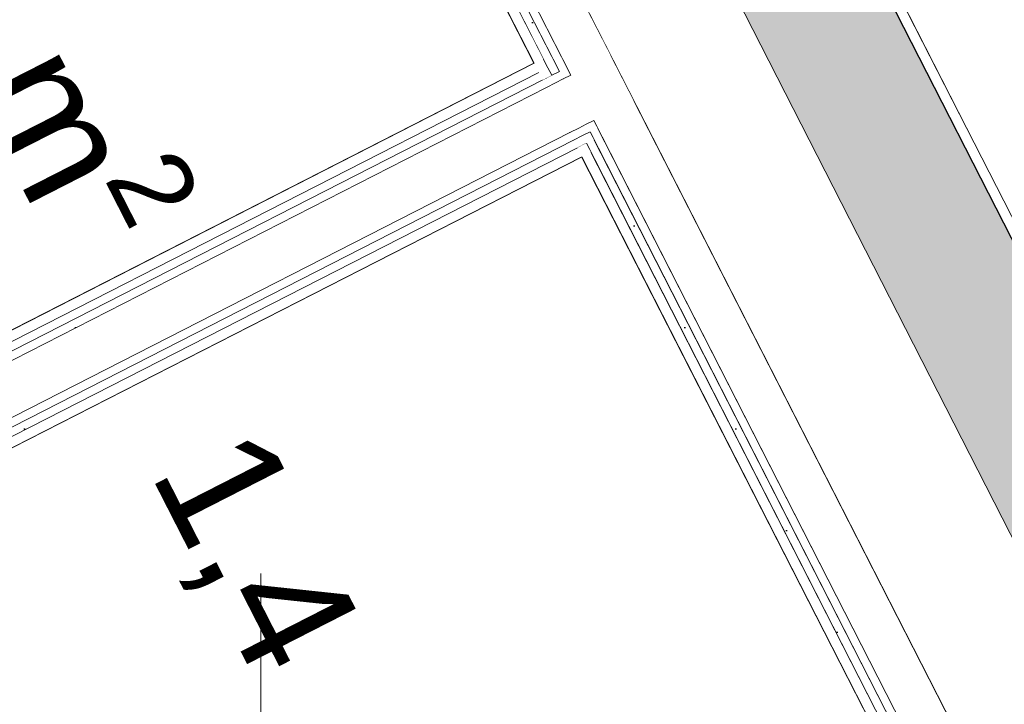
# Model space of a CAD drawing. Header units: metres. Extents: x 538891 to 1080079, y 6588829 to 13178720.
# Tile 723 of 1056: x 539907.74 to 539909.2, y 6589211.14 to 6589212.15. Entities that reach past the tile are written whole.
import ezdxf

# ---------------------------------------------------------------- set-up
doc = ezdxf.new("R2010")
doc.units = ezdxf.units.M
doc.header["$LTSCALE"] = 0.4
doc.header["$PDMODE"] = 1
doc.header["$PDSIZE"] = -2
doc.linetypes.add('openingline', pattern=[100, 62.5, -37.5])
doc.linetypes.add('Triple Dashed', pattern=[92.604163, 66.145831, -26.458332])
for name, color, linetype in [('AR', 7, 'Continuous'), ('DENDRO', 7, 'Continuous'), ('GEO', 7, 'Continuous')]:
    doc.layers.add(name, color=color, linetype=linetype)
doc.styles.add('Arial', font='arial.ttf')
pattern_1 = [(0, (0, 0), (0, 0.075), [1e-05, -0.07499])]

# ---------------------------------------------------------------- blocks, each defined once
blk = doc.blocks.new('HEIN')
at = {"color": 7, "linetype": 'Continuous', "lineweight": 9}
for p, q in [((-0.4551, 0.7611), (-0.4551, -0.7611)), ((0.4551, 0.7611), (0.4551, -0.7611))]:
    blk.add_line(p, q, dxfattribs=at)

msp = doc.modelspace()

# ---------------------------------------------------------------- linework, layer by layer
at = {"layer": 'AR', "color": 9, "linetype": 'Continuous', "lineweight": 9, "true_color": 0xc9c5ab, "flags": 128}
msp.add_lwpolyline([(539912.0564, 6589217.9736), (539909.313, 6589216.5734), (539909.4085, 6589216.3863), (539907.4178, 6589215.3703), (539912.6231, 6589205.1719), (539914.4267, 6589206.0924), (539914.6836, 6589205.5892), (539914.8706, 6589205.6847), (539914.932, 6589205.5644), (539917.6753, 6589206.9646)], dxfattribs=at)
at = {"layer": 'AR', "color": 7, "linetype": 'Continuous', "lineweight": 9, "flags": 128}
msp.add_lwpolyline([(539912.0564, 6589217.9736), (539909.313, 6589216.5734), (539909.4085, 6589216.3863), (539907.4178, 6589215.3703), (539912.6231, 6589205.1719), (539914.4267, 6589206.0924), (539914.6836, 6589205.5892), (539914.8706, 6589205.6847), (539914.932, 6589205.5644), (539917.6753, 6589206.9646)], dxfattribs=at)
at = {"layer": 'AR', "color": 254, "linetype": 'Continuous', "lineweight": 25, "true_color": 0xd1d1d1, "flags": 128}
for points in [[(539907.217, 6589211.4337), (539908.5027, 6589212.0899), (539908.064, 6589212.9494), (539906.7783, 6589212.2932)], [(539907.7261, 6589210.4361), (539909.0118, 6589211.0923), (539908.5731, 6589211.9518), (539907.2874, 6589211.2956)]]:
    msp.add_lwpolyline(points, close=True, dxfattribs=at)
at = {"layer": 'AR', "color": 7, "linetype": 'Continuous', "lineweight": 9, "flags": 128}
for points in [[(539907.217, 6589211.4337), (539908.5027, 6589212.0899), (539908.064, 6589212.9494), (539906.7783, 6589212.2932)], [(539907.7261, 6589210.4361), (539909.0118, 6589211.0923), (539908.5731, 6589211.9518), (539907.2874, 6589211.2956)]]:
    msp.add_lwpolyline(points, close=True, dxfattribs=at)
at = {"layer": 'DENDRO', "color": 30, "linetype": 'Continuous', "lineweight": 25, "true_color": 0xff7f00}
msp.add_open_spline([(539908.4058, 6589206.8726), (539908.3832, 6589206.8636), (539908.3606, 6589206.8547), (539907.9498, 6589206.7164), (539907.7723, 6589206.6752), (539907.6966, 6589206.6839), (539907.4656, 6589206.7708), (539907.1595, 6589206.9974), (539906.958, 6589207.5767), (539906.9147, 6589208.132), (539907.0574, 6589208.7889), (539907.1854, 6589209.363), (539907.2918, 6589210.1884), (539907.1418, 6589211.5914), (539906.6378, 6589213.1454), (539905.8218, 6589214.6753), (539905.0646, 6589215.5507), (539904.5703, 6589216.0967), (539904.2579, 6589216.7372), (539904.5264, 6589217.1815), (539905.0378, 6589217.5754), (539905.9098, 6589217.735), (539906.9281, 6589217.7177), (539908.1863, 6589217.2704), (539909.3947, 6589216.3772), (539910.1044, 6589214.7223), (539910.5528, 6589213.2227), (539911.0296, 6589211.7848), (539911.3241, 6589210.6487), (539911.5386, 6589209.4011), (539911.0332, 6589208.335), (539910.2317, 6589207.7328), (539909.4565, 6589207.3603), (539908.9862, 6589207.1356), (539908.613, 6589206.9582), (539908.4316, 6589206.8829), (539908.4187, 6589206.8777), (539908.4058, 6589206.8726)], degree=2, knots=[0, 0, 0, 0.001744, 0.001744, 0.032871, 0.063997, 0.095124, 0.126251, 0.157378, 0.188504, 0.219631, 0.250758, 0.281885, 0.313012, 0.344138, 0.375265, 0.406392, 0.437519, 0.468646, 0.499772, 0.530899, 0.562026, 0.593153, 0.624279, 0.655406, 0.686533, 0.71766, 0.748787, 0.779913, 0.81104, 0.842167, 0.873294, 0.90442, 0.935547, 0.966674, 0.997801, 0.997801, 1, 1, 1], dxfattribs=at)
msp.add_open_spline([(539906.518, 6589202.9189), (539905.3568, 6589202.4966), (539902.9154, 6589202.9171), (539901.0093, 6589204.4902), (539900.1493, 6589206.7942), (539900.5657, 6589209.2118), (539902.1471, 6589211.0953), (539904.4696, 6589211.9399), (539906.911, 6589211.5194), (539908.817, 6589209.9464), (539909.6771, 6589207.6424), (539909.2606, 6589205.2247), (539907.6793, 6589203.3412), (539906.518, 6589202.9189)], degree=2, dxfattribs=at)

# ---------------------------------------------------------------- block references
at = {"layer": 'GEO', "color": 8, "true_color": 0x7d7d7d, "xscale": 0.5, "yscale": 0.5, "zscale": 0.5}
msp.add_blockref('HEIN', (539907.8714, 6589210.9563), dxfattribs=at)

# ---------------------------------------------------------------- texts
at = {"layer": 'AR', "color": 7, "char_height": 0.18, "attachment_point": 1, "rotation": 297.0398, "line_spacing_factor": 1.004016, "style": 'Arial'}
for insert in [(539907.6548, 6589212.5953), (539908.1406, 6589211.5913)]:
    msp.add_mtext('\\A1;1,4{\\H0.9851x; } m{\\H0.9851x;\\H0.6667x;\\S2 ^ ;}', dxfattribs=dict(at, insert=insert))

# ---------------------------------------------------------------- next in the draw order: wipeouts: each hides what was drawn before it
at = {"color": 255, "linetype": 'Continuous', "lineweight": 5}
msp.add_wipeout([(539908.5342, 6589212.0611), (539908.5285, 6589212.0722), (539908.5152, 6589212.0654), (539908.5209, 6589212.0543)], dxfattribs=at).dxf.layer = 'AR'

# ---------------------------------------------------------------- next in the draw order: hatches: boundary and pattern name
at = {"layer": 'AR', "linetype": 'Continuous', "lineweight": 25, "true_color": 0x848484}
h = msp.add_hatch(dxfattribs=at)
h.set_pattern_fill('GYPSUM_0001', color=252, style=0, pattern_type=2)
h.set_pattern_definition(pattern_1)
h.paths.add_polyline_path([(539908.5342, 6589212.0611), (539908.5285, 6589212.0722), (539908.5152, 6589212.0654), (539908.5209, 6589212.0543)])

# ---------------------------------------------------------------- next in the draw order: wipeouts: each hides what was drawn before it
at = {"color": 255, "linetype": 'Continuous', "lineweight": 5}
msp.add_wipeout([(539908.5683, 6589211.9943), (539908.5342, 6589212.0611), (539908.5209, 6589212.0543), (539908.555, 6589211.9875)], dxfattribs=at).dxf.layer = 'AR'

# ---------------------------------------------------------------- next in the draw order: wipeouts: each hides what was drawn before it
for points in [[(539908.5454, 6589212.0668), (539908.5397, 6589212.0779), (539908.5285, 6589212.0722), (539908.5342, 6589212.0611)], [(539908.574, 6589211.9831), (539908.5683, 6589211.9943), (539908.555, 6589211.9875), (539908.5606, 6589211.9763)]]:
    msp.add_wipeout(points, dxfattribs=at).dxf.layer = 'AR'

# ---------------------------------------------------------------- next in the draw order: hatches: boundary and pattern name
at = {"layer": 'AR', "linetype": 'Continuous', "lineweight": 25, "true_color": 0x848484}
h = msp.add_hatch(dxfattribs=at)
h.set_pattern_fill('GYPSUM_0001', color=252, style=0, pattern_type=2)
h.set_pattern_definition(pattern_1)
h.paths.add_polyline_path([(539908.5454, 6589212.0668), (539908.5397, 6589212.0779), (539908.5285, 6589212.0722), (539908.5342, 6589212.0611)])
h = msp.add_hatch(dxfattribs=at)
h.set_pattern_fill('GYPSUM_0001', color=252, style=0, pattern_type=2)
h.set_pattern_definition(pattern_1)
h.paths.add_polyline_path([(539908.574, 6589211.9831), (539908.5683, 6589211.9943), (539908.555, 6589211.9875), (539908.5606, 6589211.9763)])

# ---------------------------------------------------------------- next in the draw order: wipeouts: each hides what was drawn before it
at = {"color": 255, "linetype": 'Continuous', "lineweight": 5}
for points in [[(539908.5795, 6589212), (539908.5454, 6589212.0668), (539908.5342, 6589212.0611), (539908.5683, 6589211.9943)], [(539908.5797, 6589211.972), (539908.574, 6589211.9831), (539908.5606, 6589211.9763), (539908.5663, 6589211.9652)]]:
    msp.add_wipeout(points, dxfattribs=at).dxf.layer = 'AR'

# ---------------------------------------------------------------- next in the draw order: hatches: boundary and pattern name
at = {"layer": 'AR', "linetype": 'Continuous', "lineweight": 25, "true_color": 0x848484}
h = msp.add_hatch(dxfattribs=at)
h.set_pattern_fill('GYPSUM_0001', color=252, style=0, pattern_type=2)
h.set_pattern_definition(pattern_1)
h.paths.add_polyline_path([(539908.5797, 6589211.972), (539908.574, 6589211.9831), (539908.5606, 6589211.9763), (539908.5663, 6589211.9652)])

# ---------------------------------------------------------------- next in the draw order: linework, layer by layer
at = {"layer": 'AR', "color": 7, "linetype": 'Continuous', "lineweight": 5}
msp.add_point((539908.5285, 6589212.0722), dxfattribs=at)

# ---------------------------------------------------------------- next in the draw order: wipeouts: each hides what was drawn before it
at = {"color": 255, "linetype": 'Continuous', "lineweight": 5}
for points in [[(539908.5851, 6589211.9888), (539908.5795, 6589212), (539908.5683, 6589211.9943), (539908.574, 6589211.9831)], [(539907.2874, 6589211.2956), (539908.5731, 6589211.9518), (539908.5663, 6589211.9652), (539907.2806, 6589211.309)]]:
    msp.add_wipeout(points, dxfattribs=at).dxf.layer = 'AR'

# ---------------------------------------------------------------- next in the draw order: hatches: boundary and pattern name
at = {"layer": 'AR', "linetype": 'Continuous', "lineweight": 25, "true_color": 0x848484}
h = msp.add_hatch(dxfattribs=at)
h.set_pattern_fill('GYPSUM_0001', color=252, style=0, pattern_type=2)
h.set_pattern_definition(pattern_1)
h.paths.add_polyline_path([(539908.5851, 6589211.9888), (539908.5795, 6589212), (539908.5683, 6589211.9943), (539908.574, 6589211.9831)])

# ---------------------------------------------------------------- next in the draw order: linework, layer by layer
at = {"layer": 'AR', "color": 7, "linetype": 'Continuous', "lineweight": 9}
msp.add_line((539908.574, 6589211.9831), (539908.5851, 6589211.9888), dxfattribs=at)
at = {"layer": 'AR', "color": 7, "linetype": 'Continuous', "lineweight": 5}
for p in [(539908.574, 6589211.9831), (539908.5797, 6589211.972)]:
    msp.add_point(p, dxfattribs=at)

# ---------------------------------------------------------------- next in the draw order: wipeouts: each hides what was drawn before it
at = {"color": 255, "linetype": 'Continuous', "lineweight": 5}
for points in [[(539908.5906, 6589212.0056), (539908.5565, 6589212.0724), (539908.5454, 6589212.0668), (539908.5795, 6589212)], [(539907.2806, 6589211.309), (539908.5663, 6589211.9652), (539908.5606, 6589211.9763), (539907.2749, 6589211.3201)]]:
    msp.add_wipeout(points, dxfattribs=at).dxf.layer = 'AR'

# ---------------------------------------------------------------- next in the draw order: hatches: boundary and pattern name
at = {"layer": 'AR', "linetype": 'Continuous', "lineweight": 25, "true_color": 0x848484}
h = msp.add_hatch(dxfattribs=at)
h.set_pattern_fill('GYPSUM_0001', color=252, style=0, pattern_type=2)
h.set_pattern_definition(pattern_1)
h.paths.add_polyline_path([(539907.2806, 6589211.309), (539908.5663, 6589211.9652), (539908.5606, 6589211.9763), (539907.2749, 6589211.3201)])

# ---------------------------------------------------------------- next in the draw order: linework, layer by layer
at = {"layer": 'AR', "color": 7, "linetype": 'Continuous', "lineweight": 9}
for p, q in [((539908.5397, 6589212.0779), (539908.5285, 6589212.0722)), ((539908.5565, 6589212.0724), (539908.5454, 6589212.0668)), ((539908.5683, 6589211.9943), (539908.5795, 6589212)), ((539908.5795, 6589212), (539908.5906, 6589212.0056))]:
    msp.add_line(p, q, dxfattribs=at)
at = {"layer": 'AR', "color": 7, "linetype": 'Continuous', "lineweight": 5}
msp.add_point((539908.5683, 6589211.9943), dxfattribs=at)

# ---------------------------------------------------------------- next in the draw order: wipeouts: each hides what was drawn before it
at = {"color": 255, "linetype": 'Continuous', "lineweight": 5}
msp.add_wipeout([(539907.2749, 6589211.3201), (539908.5606, 6589211.9763), (539908.555, 6589211.9875), (539907.2692, 6589211.3312)], dxfattribs=at).dxf.layer = 'AR'

# ---------------------------------------------------------------- next in the draw order: hatches: boundary and pattern name
at = {"layer": 'AR', "linetype": 'Continuous', "lineweight": 25, "true_color": 0x848484}
h = msp.add_hatch(dxfattribs=at)
h.set_pattern_fill('GYPSUM_0001', color=252, style=0, pattern_type=2)
h.set_pattern_definition(pattern_1)
h.paths.add_polyline_path([(539907.2749, 6589211.3201), (539908.5606, 6589211.9763), (539908.555, 6589211.9875), (539907.2692, 6589211.3312)])

# ---------------------------------------------------------------- next in the draw order: linework, layer by layer
at = {"layer": 'AR', "color": 7, "linetype": 'Continuous', "lineweight": 9}
msp.add_line((539908.5663, 6589211.9652), (539908.5797, 6589211.972), dxfattribs=at)

# ---------------------------------------------------------------- next in the draw order: wipeouts: each hides what was drawn before it
at = {"color": 255, "linetype": 'Continuous', "lineweight": 5}
msp.add_wipeout([(539908.5027, 6589212.0899), (539907.217, 6589211.4337), (539907.2238, 6589211.4203), (539908.5095, 6589212.0765)], dxfattribs=at).dxf.layer = 'AR'

# ---------------------------------------------------------------- next in the draw order: wipeouts: each hides what was drawn before it
msp.add_wipeout([(539908.5095, 6589212.0765), (539907.2238, 6589211.4203), (539907.2295, 6589211.4092), (539908.5152, 6589212.0654)], dxfattribs=at).dxf.layer = 'AR'

# ---------------------------------------------------------------- next in the draw order: hatches: boundary and pattern name
at = {"layer": 'AR', "linetype": 'Continuous', "lineweight": 25, "true_color": 0x848484}
h = msp.add_hatch(dxfattribs=at)
h.set_pattern_fill('GYPSUM_0001', color=252, style=0, pattern_type=2)
h.set_pattern_definition(pattern_1)
h.paths.add_polyline_path([(539908.5095, 6589212.0765), (539907.2238, 6589211.4203), (539907.2295, 6589211.4092), (539908.5152, 6589212.0654)])

# ---------------------------------------------------------------- next in the draw order: wipeouts: each hides what was drawn before it
at = {"color": 255, "linetype": 'Continuous', "lineweight": 5}
msp.add_wipeout([(539908.5152, 6589212.0654), (539907.2295, 6589211.4092), (539907.2352, 6589211.398), (539908.5209, 6589212.0543)], dxfattribs=at).dxf.layer = 'AR'

# ---------------------------------------------------------------- next in the draw order: hatches: boundary and pattern name
at = {"layer": 'AR', "linetype": 'Continuous', "lineweight": 25, "true_color": 0x848484}
h = msp.add_hatch(dxfattribs=at)
h.set_pattern_fill('GYPSUM_0001', color=252, style=0, pattern_type=2)
h.set_pattern_definition(pattern_1)
h.paths.add_polyline_path([(539908.5152, 6589212.0654), (539907.2295, 6589211.4092), (539907.2352, 6589211.398), (539908.5209, 6589212.0543)])

# ---------------------------------------------------------------- next in the draw order: linework, layer by layer
at = {"layer": 'AR', "color": 7, "linetype": 'Continuous', "lineweight": 9}
msp.add_line((539908.5285, 6589212.0722), (539908.5152, 6589212.0654), dxfattribs=at)

# ---------------------------------------------------------------- next in the draw order: wipeouts: each hides what was drawn before it
at = {"color": 255, "linetype": 'Continuous', "lineweight": 5}
msp.add_wipeout([(539907.2692, 6589211.3312), (539908.555, 6589211.9875), (539908.5209, 6589212.0543), (539907.2352, 6589211.398)], dxfattribs=at).dxf.layer = 'AR'

# ---------------------------------------------------------------- next in the draw order: linework, layer by layer
at = {"layer": 'AR', "color": 7, "linetype": 'Continuous', "lineweight": 9}
for p, q in [((539908.5027, 6589212.0899), (539907.217, 6589211.4337)), ((539908.5095, 6589212.0765), (539907.2238, 6589211.4203)), ((539908.5095, 6589212.0765), (539907.2238, 6589211.4203)), ((539908.5152, 6589212.0654), (539907.2295, 6589211.4092)), ((539908.5209, 6589212.0543), (539907.2352, 6589211.398)), ((539908.5342, 6589212.0611), (539908.5209, 6589212.0543)), ((539908.5454, 6589212.0668), (539908.5342, 6589212.0611)), ((539907.2692, 6589211.3312), (539908.555, 6589211.9875)), ((539908.555, 6589211.9875), (539908.5683, 6589211.9943)), ((539908.5606, 6589211.9763), (539908.574, 6589211.9831)), ((539907.2749, 6589211.3201), (539908.5606, 6589211.9763)), ((539907.2806, 6589211.309), (539908.5663, 6589211.9652)), ((539907.2806, 6589211.309), (539908.5663, 6589211.9652)), ((539907.2874, 6589211.2956), (539908.5731, 6589211.9518))]:
    msp.add_line(p, q, dxfattribs=at)
at = {"layer": 'AR', "color": 7, "linetype": 'Continuous', "lineweight": 5}
msp.add_point((539908.5342, 6589212.0611), dxfattribs=at)

# ---------------------------------------------------------------- next in the draw order: wipeouts: each hides what was drawn before it
at = {"color": 255, "linetype": 'Continuous', "lineweight": 5}
msp.add_wipeout([(539912.6231, 6589205.1719), (539908.5248, 6589213.2014), (539908.5114, 6589213.1946), (539912.6097, 6589205.165)], dxfattribs=at).dxf.layer = 'AR'

# ---------------------------------------------------------------- next in the draw order: hatches: boundary and pattern name
at = {"layer": 'AR', "linetype": 'Continuous', "lineweight": 9, "true_color": 0x6a6a6a}
h = msp.add_hatch(dxfattribs=at)
h.set_pattern_fill('STRUCTURAL_CONCRETE_0001', color=251, style=0, pattern_type=2)
h.set_pattern_definition([(90, (0, 0), (-0.6235383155, 0), [0.060000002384, -0.30000001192]), (90, (-0.3118, 0.18), (-0.6235383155, 0), [0.060000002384, -0.30000001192]), (150, (0, 0), (0.31176915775, 0.54000002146), [0.060000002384, -0.30000001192]), (150, (2e-17, 0.36), (0.31176915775, 0.54000002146), [0.060000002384, -0.30000001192]), (-150, (4e-18, 0.06), (-0.31176915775, 0.54000002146), [0.060000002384, -0.30000001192]), (-150, (3e-17, 0.42), (-0.31176915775, 0.54000002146), [0.060000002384, -0.30000001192]), (90, (-0.06, 4e-18), (-0.1200000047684, 0), [1e-05, -0.299990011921]), (90, (-0.06, 0.12001), (-0.1200000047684, 0), [1e-05, -0.299990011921]), (135, (-0.06, 0.06), (0.0848528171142, 0.0848528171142), [1e-05, -0.239990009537]), (135, (-0.12365, 0.12365), (0.0848528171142, 0.0848528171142), [1e-05, -0.239990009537])])
h.paths.add_polyline_path([(539912.6802, 6589205.027), (539908.5114, 6589213.1946), (539908.3333, 6589213.1037), (539912.502, 6589204.9361)])

# ---------------------------------------------------------------- next in the draw order: linework, layer by layer
at = {"layer": 'AR', "color": 7, "linetype": 'Continuous', "lineweight": 9}
for p, q in [((539912.6165, 6589205.1517), (539908.5114, 6589213.1946)), ((539912.6231, 6589205.1719), (539908.5248, 6589213.2014)), ((539908.3333, 6589213.1037), (539911.3633, 6589207.1671))]:
    msp.add_line(p, q, dxfattribs=at)
at = {"layer": 'AR', "color": 152, "linetype": 'openingline', "lineweight": 25, "true_color": 0x295bde}
msp.add_line((539912.6802, 6589205.027), (539908.5114, 6589213.1946), dxfattribs=at)
at = {"layer": 'AR', "color": 252, "linetype": 'Continuous', "true_color": 0x848484}
msp.add_solid([(539912.6802, 6589205.027), (539908.5114, 6589213.1946), (539912.502, 6589204.9361), (539908.3333, 6589213.1037)], dxfattribs=at)

# ---------------------------------------------------------------- next in the draw order: wipeouts: each hides what was drawn before it
at = {"color": 255, "linetype": 'Continuous', "lineweight": 5}
for points in [[(539908.516, 6589212.0967), (539908.0705, 6589212.9696), (539908.0572, 6589212.9628), (539908.5027, 6589212.0899)], [(539908.5865, 6589211.9586), (539908.5797, 6589211.972), (539908.5663, 6589211.9652), (539908.5731, 6589211.9518)]]:
    msp.add_wipeout(points, dxfattribs=at).dxf.layer = 'AR'

# ---------------------------------------------------------------- next in the draw order: wipeouts: each hides what was drawn before it
for points in [[(539908.5229, 6589212.0833), (539908.516, 6589212.0967), (539908.5027, 6589212.0899), (539908.5095, 6589212.0765)], [(539908.5908, 6589211.9777), (539908.5851, 6589211.9888), (539908.574, 6589211.9831), (539908.5797, 6589211.972)], [(539909.0252, 6589211.0991), (539908.5865, 6589211.9586), (539908.5731, 6589211.9518), (539909.0118, 6589211.0923)]]:
    msp.add_wipeout(points, dxfattribs=at).dxf.layer = 'AR'

# ---------------------------------------------------------------- next in the draw order: hatches: boundary and pattern name
at = {"layer": 'AR', "linetype": 'Continuous', "lineweight": 25, "true_color": 0x848484}
h = msp.add_hatch(dxfattribs=at)
h.set_pattern_fill('GYPSUM_0001', color=252, style=0, pattern_type=2)
h.set_pattern_definition(pattern_1)
h.paths.add_polyline_path([(539908.5908, 6589211.9777), (539908.5851, 6589211.9888), (539908.574, 6589211.9831), (539908.5797, 6589211.972)])

# ---------------------------------------------------------------- next in the draw order: wipeouts: each hides what was drawn before it
at = {"color": 255, "linetype": 'Continuous', "lineweight": 5}
msp.add_wipeout([(539908.5285, 6589212.0722), (539908.5229, 6589212.0833), (539908.5095, 6589212.0765), (539908.5152, 6589212.0654)], dxfattribs=at).dxf.layer = 'AR'

# ---------------------------------------------------------------- next in the draw order: wipeouts: each hides what was drawn before it
for points in [[(539908.534, 6589212.089), (539908.0817, 6589212.9753), (539908.0705, 6589212.9696), (539908.5229, 6589212.0833)], [(539908.5963, 6589211.9945), (539908.5906, 6589212.0056), (539908.5795, 6589212), (539908.5851, 6589211.9888)], [(539909.0432, 6589211.0914), (539908.5908, 6589211.9777), (539908.5797, 6589211.972), (539909.032, 6589211.0858)]]:
    msp.add_wipeout(points, dxfattribs=at).dxf.layer = 'AR'

# ---------------------------------------------------------------- next in the draw order: hatches: boundary and pattern name
at = {"layer": 'AR', "linetype": 'Continuous', "lineweight": 25, "true_color": 0x848484}
h = msp.add_hatch(dxfattribs=at)
h.set_pattern_fill('GYPSUM_0001', color=252, style=0, pattern_type=2)
h.set_pattern_definition(pattern_1)
h.paths.add_polyline_path([(539908.534, 6589212.089), (539908.0817, 6589212.9753), (539908.0705, 6589212.9696), (539908.5229, 6589212.0833)])
h = msp.add_hatch(dxfattribs=at)
h.set_pattern_fill('GYPSUM_0001', color=252, style=0, pattern_type=2)
h.set_pattern_definition(pattern_1)
h.paths.add_polyline_path([(539908.5963, 6589211.9945), (539908.5906, 6589212.0056), (539908.5795, 6589212), (539908.5851, 6589211.9888)])
h = msp.add_hatch(dxfattribs=at)
h.set_pattern_fill('GYPSUM_0001', color=252, style=0, pattern_type=2)
h.set_pattern_definition(pattern_1)
h.paths.add_polyline_path([(539909.0432, 6589211.0914), (539908.5908, 6589211.9777), (539908.5797, 6589211.972), (539909.032, 6589211.0858)])

# ---------------------------------------------------------------- next in the draw order: wipeouts: each hides what was drawn before it
at = {"color": 255, "linetype": 'Continuous', "lineweight": 5}
for points in [[(539908.5397, 6589212.0779), (539908.534, 6589212.089), (539908.5229, 6589212.0833), (539908.5285, 6589212.0722)], [(539909.06, 6589211.086), (539908.5963, 6589211.9945), (539908.5851, 6589211.9888), (539909.0488, 6589211.0803)]]:
    msp.add_wipeout(points, dxfattribs=at).dxf.layer = 'AR'

# ---------------------------------------------------------------- next in the draw order: hatches: boundary and pattern name
at = {"layer": 'AR', "linetype": 'Continuous', "lineweight": 25, "true_color": 0x848484}
h = msp.add_hatch(dxfattribs=at)
h.set_pattern_fill('GYPSUM_0001', color=252, style=0, pattern_type=2)
h.set_pattern_definition(pattern_1)
h.paths.add_polyline_path([(539908.5397, 6589212.0779), (539908.534, 6589212.089), (539908.5229, 6589212.0833), (539908.5285, 6589212.0722)])
h = msp.add_hatch(dxfattribs=at)
h.set_pattern_fill('GYPSUM_0001', color=252, style=0, pattern_type=2)
h.set_pattern_definition(pattern_1)
h.paths.add_polyline_path([(539909.06, 6589211.086), (539908.5963, 6589211.9945), (539908.5851, 6589211.9888), (539909.0488, 6589211.0803)])

# ---------------------------------------------------------------- next in the draw order: linework, layer by layer
at = {"layer": 'AR', "color": 7, "linetype": 'Continuous', "lineweight": 5}
msp.add_point((539908.5797, 6589211.972), dxfattribs=at)

# ---------------------------------------------------------------- next in the draw order: wipeouts: each hides what was drawn before it
at = {"color": 255, "linetype": 'Continuous', "lineweight": 5}
msp.add_wipeout([(539908.5508, 6589212.0836), (539908.0928, 6589212.9809), (539908.0817, 6589212.9753), (539908.5397, 6589212.0779)], dxfattribs=at).dxf.layer = 'AR'

# ---------------------------------------------------------------- next in the draw order: hatches: boundary and pattern name
at = {"layer": 'AR', "linetype": 'Continuous', "lineweight": 25, "true_color": 0x848484}
h = msp.add_hatch(dxfattribs=at)
h.set_pattern_fill('GYPSUM_0001', color=252, style=0, pattern_type=2)
h.set_pattern_definition(pattern_1)
h.paths.add_polyline_path([(539908.5508, 6589212.0836), (539908.0928, 6589212.9809), (539908.0817, 6589212.9753), (539908.5397, 6589212.0779)])

# ---------------------------------------------------------------- next in the draw order: wipeouts: each hides what was drawn before it
at = {"color": 255, "linetype": 'Continuous', "lineweight": 5}
msp.add_wipeout([(539908.5565, 6589212.0724), (539908.5508, 6589212.0836), (539908.5397, 6589212.0779), (539908.5454, 6589212.0668)], dxfattribs=at).dxf.layer = 'AR'

# ---------------------------------------------------------------- next in the draw order: hatches: boundary and pattern name
at = {"layer": 'AR', "linetype": 'Continuous', "lineweight": 25, "true_color": 0x848484}
h = msp.add_hatch(dxfattribs=at)
h.set_pattern_fill('GYPSUM_0001', color=252, style=0, pattern_type=2)
h.set_pattern_definition(pattern_1)
h.paths.add_polyline_path([(539908.5565, 6589212.0724), (539908.5508, 6589212.0836), (539908.5397, 6589212.0779), (539908.5454, 6589212.0668)])

# ---------------------------------------------------------------- next in the draw order: wipeouts: each hides what was drawn before it
at = {"color": 255, "linetype": 'Continuous', "lineweight": 5}
msp.add_wipeout([(539908.6153, 6589212.1024), (539908.1516, 6589213.0109), (539908.0928, 6589212.9809), (539908.5565, 6589212.0724)], dxfattribs=at).dxf.layer = 'AR'

# ---------------------------------------------------------------- next in the draw order: linework, layer by layer
at = {"layer": 'AR', "color": 7, "linetype": 'Continuous', "lineweight": 9}
for p, q in [((539908.0705, 6589212.9696), (539908.5229, 6589212.0833)), ((539908.0705, 6589212.9696), (539908.5229, 6589212.0833)), ((539908.0817, 6589212.9753), (539908.5397, 6589212.0779)), ((539908.0572, 6589212.9628), (539908.5027, 6589212.0899)), ((539908.5229, 6589212.0833), (539908.5285, 6589212.0722)), ((539908.5397, 6589212.0779), (539908.5285, 6589212.0722))]:
    msp.add_line(p, q, dxfattribs=at)

# ---------------------------------------------------------------- next in the draw order: wipeouts: each hides what was drawn before it
at = {"color": 255, "linetype": 'Continuous', "lineweight": 5}
msp.add_wipeout([(539908.6494, 6589212.0356), (539908.6153, 6589212.1024), (539908.5565, 6589212.0724), (539908.5906, 6589212.0056)], dxfattribs=at).dxf.layer = 'AR'

# ---------------------------------------------------------------- next in the draw order: linework, layer by layer
at = {"layer": 'AR', "color": 7, "linetype": 'Continuous', "lineweight": 9}
for p, q in [((539908.0928, 6589212.9809), (539908.5565, 6589212.0724)), ((539908.5565, 6589212.0724), (539908.5454, 6589212.0668))]:
    msp.add_line(p, q, dxfattribs=at)

# ---------------------------------------------------------------- next in the draw order: wipeouts: each hides what was drawn before it
at = {"color": 255, "linetype": 'Continuous', "lineweight": 5}
msp.add_wipeout([(539909.1244, 6589211.1049), (539908.6494, 6589212.0356), (539908.5906, 6589212.0056), (539909.0657, 6589211.0749)], dxfattribs=at).dxf.layer = 'AR'

# ---------------------------------------------------------------- next in the draw order: linework, layer by layer
at = {"layer": 'AR', "color": 251, "linetype": 'Triple Dashed', "lineweight": 9, "true_color": 0x575757}
msp.add_line((539930.8854, 6589169.3586), (539890.0405, 6589249.3836), dxfattribs=at)
at = {"layer": 'AR', "color": 7, "linetype": 'Continuous', "lineweight": 9}
for p, q in [((539911.1748, 6589207.0877), (539908.1516, 6589213.0109)), ((539908.5795, 6589212), (539908.5906, 6589212.0056)), ((539908.5906, 6589212.0056), (539909.0657, 6589211.0749)), ((539908.574, 6589211.9831), (539908.5851, 6589211.9888)), ((539908.5851, 6589211.9888), (539909.0488, 6589211.0803)), ((539908.5797, 6589211.972), (539909.032, 6589211.0858)), ((539908.5797, 6589211.972), (539909.032, 6589211.0858)), ((539908.5731, 6589211.9518), (539909.0118, 6589211.0923))]:
    msp.add_line(p, q, dxfattribs=at)

doc.saveas('drawing.dxf')
